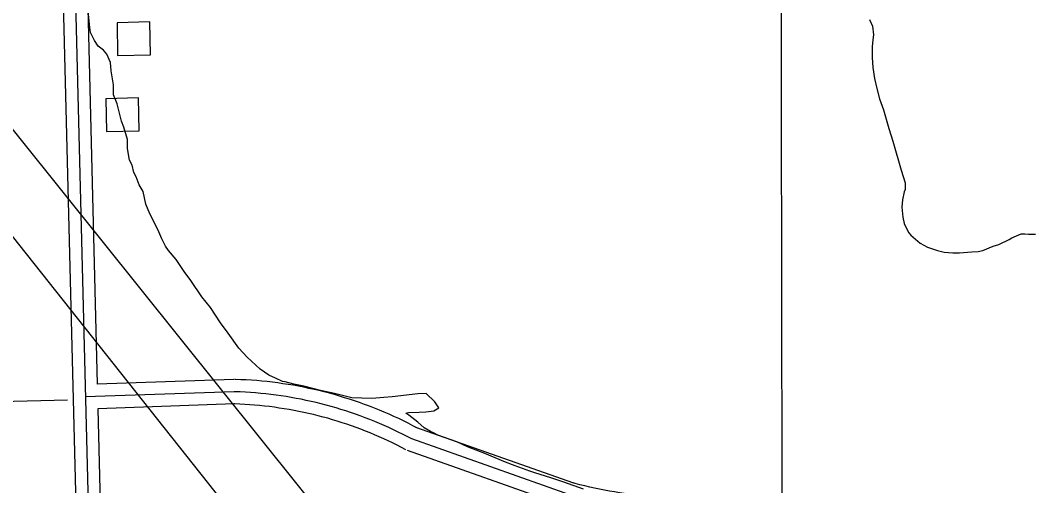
# Model space of a CAD drawing. Extents: x 3313442 to 3351311, y 721974 to 747360.
# Drawn here: x 3332378 to 3333613, y 738784 to 739353 of the extents above; entities that cross this region are included whole.
import ezdxf

# ---------------------------------------------------------------- set-up
doc = ezdxf.new("R2010")
doc.units = 0
for name, color, linetype in [('V-BLDG-OTLN', 7, 'Continuous'), ('V-GRID-MAJR', 7, 'Continuous'), ('V-ROAD-CNTR', 7, 'Continuous'), ('V-SITE-VEGE', 7, 'Continuous')]:
    doc.layers.add(name, color=color, linetype=linetype)

msp = doc.modelspace()

# ---------------------------------------------------------------- linework, layer by layer
at = {"layer": 'V-BLDG-OTLN'}
for points in [[(3332496.4, 739349.5), (3332497.2, 739309.6), (3332537.2, 739310.4), (3332536.4, 739350.4)], [(3332482.7, 739256.7), (3332483.5, 739216.7), (3332523.5, 739217.6), (3332522.6, 739257.6)]]:
    msp.add_lwpolyline(points, close=True, dxfattribs=at)
at = {"layer": 'V-GRID-MAJR'}
msp.add_spline([(3333324.1, 727373.9), (3333315.3, 733432.2), (3333306.5, 739494), (3333297.7, 745555.7), (3333297.7, 745559.2)], degree=3, dxfattribs=at)
at = {"layer": 'V-ROAD-CNTR'}
for points in [[(3332393.3, 741750), (3332433.1, 739875.2), (3332463.5, 738663.9), (3332515.1, 736171.2), (3332527.9, 735558.8)], [(3332423.6, 741031.5), (3332448.1, 739875.5), (3332472.4, 738908.1)], [(3332414.6, 740038.5), (3332418.1, 739874.8), (3332448.5, 738663.5), (3332453.6, 738421.3)], [(3332134.9, 739511.7), (3333547.4, 737747.3)], [(3333641.6, 737480), (3333014.1, 738274), (3332253.3, 739234.1)], [(3332638.8, 738913.9), (3332472.4, 738908.1)], [(3332862.9, 738854.5), (3332857.3, 738857.4), (3332851.5, 738860.4), (3332845.8, 738863.2), (3332840, 738866), (3332834.1, 738868.7), (3332828.2, 738871.4), (3332822.3, 738873.9), (3332816.4, 738876.4), (3332810.4, 738878.8), (3332804.4, 738881.1), (3332798.4, 738883.4), (3332792.3, 738885.6), (3332786.2, 738887.7), (3332780.1, 738889.7), (3332774, 738891.6), (3332767.8, 738893.5), (3332761.7, 738895.3), (3332755.4, 738897), (3332749.2, 738898.6), (3332743, 738900.2), (3332736.7, 738901.6), (3332730.4, 738903), (3332724.1, 738904.3), (3332717.8, 738905.5), (3332711.5, 738906.7), (3332705.1, 738907.7), (3332698.7, 738908.7), (3332692.4, 738909.6), (3332686, 738910.4), (3332679.6, 738911.2), (3332673.2, 738911.8), (3332666.8, 738912.4), (3332660.4, 738912.9), (3332653.9, 738913.3), (3332647.5, 738913.6), (3332641.1, 738913.9), (3332639.7, 738913.9)], [(3332639.3, 738898.9), (3332457.8, 738892.5)], [(3332855.9, 738841.2), (3332850.3, 738844.1), (3332844.8, 738847), (3332839.2, 738849.7), (3332833.5, 738852.4), (3332827.9, 738855.1), (3332822.2, 738857.6), (3332816.5, 738860.1), (3332810.7, 738862.5), (3332804.9, 738864.9), (3332799.1, 738867.1), (3332793.2, 738869.3), (3332787.4, 738871.4), (3332781.4, 738873.5), (3332775.5, 738875.4), (3332769.6, 738877.3), (3332763.6, 738879.1), (3332757.6, 738880.8), (3332751.6, 738882.5), (3332745.5, 738884.1), (3332739.5, 738885.6), (3332733.4, 738887), (3332727.3, 738888.3), (3332721.2, 738889.6), (3332715, 738890.8), (3332708.9, 738891.9), (3332702.7, 738892.9), (3332696.6, 738893.9), (3332690.4, 738894.8), (3332684.2, 738895.5), (3332678, 738896.3), (3332671.8, 738896.9), (3332665.5, 738897.4), (3332659.3, 738897.9), (3332653.1, 738898.3), (3332646.8, 738898.6), (3332640.6, 738898.9), (3332639.2, 738898.9)], [(3332435.9, 738888.7), (3329869.9, 738824.8)], [(3332639.8, 738883.9), (3332473.2, 738878.1)], [(3332473.2, 738878.1), (3332478.5, 738664.2), (3332489.1, 738151.1)], [(3332848.8, 738827.9), (3332843.4, 738830.8), (3332838, 738833.6), (3332832.6, 738836.3), (3332827.1, 738838.9), (3332821.7, 738841.4), (3332816.1, 738843.9), (3332810.6, 738846.3), (3332805, 738848.7), (3332799.4, 738850.9), (3332793.7, 738853.1), (3332788.1, 738855.2), (3332782.4, 738857.3), (3332776.6, 738859.2), (3332770.9, 738861.1), (3332765.1, 738863), (3332759.3, 738864.7), (3332753.5, 738866.4), (3332747.7, 738868), (3332741.8, 738869.5), (3332736, 738871), (3332730.1, 738872.4), (3332724.1, 738873.7), (3332718.2, 738874.9), (3332712.3, 738876.1), (3332706.3, 738877.1), (3332700.3, 738878.1), (3332694.4, 738879), (3332688.4, 738879.9), (3332682.4, 738880.7), (3332676.4, 738881.3), (3332670.3, 738882), (3332664.3, 738882.5), (3332658.3, 738883), (3332652.2, 738883.3), (3332646.2, 738883.6), (3332640.1, 738883.9), (3332638.8, 738883.9)], [(3333053.8, 738787.2), (3332860.9, 738855.4)], [(3333048.8, 738773.1), (3332855.9, 738841.2)], [(3333043.8, 738758.9), (3332850.9, 738827.1)], [(3333182.7, 738770.1), (3333176.4, 738770.1), (3333170.3, 738770.2), (3333164.2, 738770.4), (3333158, 738770.7), (3333151.9, 738771), (3333145.8, 738771.4), (3333139.7, 738771.9), (3333133.5, 738772.5), (3333127.4, 738773.1), (3333121.3, 738773.8), (3333115.2, 738774.7), (3333109.2, 738775.5), (3333103.1, 738776.5), (3333097.1, 738777.5), (3333091, 738778.6), (3333085, 738779.8), (3333079, 738781.1), (3333073, 738782.4), (3333067, 738783.8), (3333061.1, 738785.3), (3333055.1, 738786.9), (3333052.7, 738787.5)]]:
    msp.add_lwpolyline(points, dxfattribs=at)
at = {"layer": 'V-SITE-VEGE'}
for points in [[(3332655, 738941), (3332645, 738952.2), (3332631.8, 738970.3), (3332622.8, 738982.9), (3332610.4, 739001.6), (3332600, 739014.6), (3332586.3, 739034.6), (3332578.2, 739045.8), (3332568.7, 739060.3), (3332559.3, 739071.4), (3332555.5, 739076.6), (3332551.2, 739085.4), (3332546.4, 739097.1), (3332536.4, 739116.2), (3332531.6, 739127.9), (3332528.2, 739143.3), (3332523.5, 739151.7), (3332519.7, 739161.1), (3332516.8, 739166.7), (3332514.9, 739175.6), (3332511.5, 739181.6), (3332509.1, 739195.7), (3332509, 739206.9), (3332504.7, 739221.9), (3332501.8, 739229.3), (3332496.5, 739250.4), (3332492.2, 739261.6), (3332492.1, 739273.8), (3332489.1, 739290.6), (3332488.6, 739300.9), (3332483.8, 739311.2), (3332480, 739315.8), (3332473.4, 739320.9), (3332469.1, 739327.9), (3332463.9, 739337.7), (3332462.9, 739347.1), (3332461.3, 739363.9)], [(3333414.4, 739353.3), (3333417.8, 739345.4), (3333419.3, 739334.6), (3333418.4, 739328.5), (3333417.5, 739320.1), (3333417.6, 739307), (3333418.2, 739294.8), (3333420.2, 739281.2), (3333423.1, 739269.1), (3333426.4, 739256.4), (3333431.2, 739242.9), (3333438, 739220.5), (3333442.8, 739205), (3333452.9, 739169.5), (3333457.7, 739154.1), (3333457.8, 739145.7), (3333456.4, 739142.8), (3333454.6, 739133), (3333453.7, 739124.1), (3333454.8, 739111.9), (3333456.7, 739104.4), (3333462, 739093.2), (3333464.8, 739090), (3333476.1, 739080.2), (3333485.1, 739075.6), (3333497.3, 739071.5), (3333505.3, 739069.2), (3333516, 739068.3), (3333524, 739068.4), (3333533.8, 739069.4), (3333539, 739069.5), (3333547, 739070), (3333552.6, 739071.5), (3333565.2, 739076.7), (3333572.2, 739078.6), (3333584.8, 739084.8), (3333588, 739086.7), (3333599.3, 739091.5), (3333603.9, 739091.5), (3333608.2, 739091.1), (3333616.6, 739091.2)], [(3333065.3, 738779.9), (3333041.3, 738788.6), (3333025.4, 738793.6), (3333006.1, 738800), (3333000, 738801.8), (3332982.1, 738808.2), (3332970.4, 738812.8), (3332945, 738823.4), (3332923.8, 738831.7), (3332911.1, 738837.7), (3332887.7, 738845.9), (3332882.5, 738848.7), (3332878.7, 738850.5), (3332871.2, 738854.7), (3332863.2, 738861.6), (3332852.3, 738870.4), (3332848.6, 738872.8), (3332851.8, 738873.7), (3332864.9, 738873.8), (3332872.9, 738874.4), (3332882.7, 738875.4), (3332888.8, 738879.2), (3332884, 738886.6), (3332873.7, 738896.9), (3332863.4, 738896.3), (3332832, 738892.8), (3332821.7, 738891.8), (3332807.2, 738890.7), (3332782.8, 738891.4), (3332761.7, 738896.9), (3332744.8, 738900.5), (3332724.1, 738905.5), (3332711.9, 738908.2), (3332701.6, 738910.9), (3332698.3, 738911.4), (3332689.8, 738915.5), (3332681.4, 738919.2), (3332671, 738926.6), (3332655, 738941)]]:
    msp.add_lwpolyline(points, dxfattribs=at)

doc.saveas('drawing.dxf')
